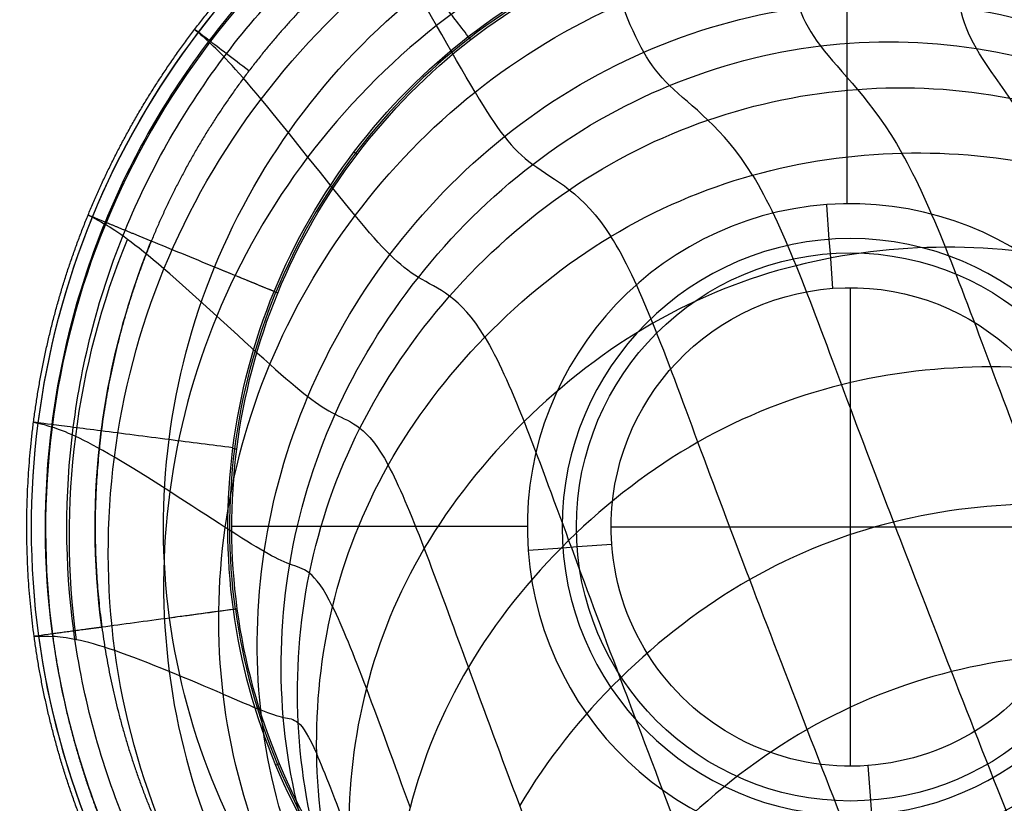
# Model space of a CAD drawing. Header units: millimetres. Extents: x -224 to 224, y -267 to 247.
# Tile 447 of 656: x -180 to -166, y 199 to 210. Entities that reach past the tile are written whole.
import ezdxf

# ---------------------------------------------------------------- set-up
doc = ezdxf.new("R2010")
doc.units = ezdxf.units.MM
doc.layers.add('08-01-2026-telaio-080126', color=7, linetype='Continuous')
doc.layers.add('15_12_2025_Kartell_BO_Chair-SCHIENALE-rm181225', color=7, linetype='Continuous')

msp = doc.modelspace()

# ---------------------------------------------------------------- linework, layer by layer
at = {"layer": '08-01-2026-telaio-080126', "color": 95, "true_color": 0x42aa42}
for p, q in [((-168.393, 211.714, 5.907), (-168.393, 207.435, 5.907)), ((-168.649, 206.916, 6.406), (-168.687, 207.423, 5.907)), ((-168.634, 206.707, 18.407), (-168.649, 206.916, 6.406)), ((-168.597, 206.199, 18.907), (-168.634, 206.707, 18.407)), ((-168.341, 199.209, 18.907), (-168.341, 206.209, 18.907)), ((-173.068, 202.715, 5.907), (-177.391, 202.715, 5.907)), ((-171.841, 202.709, 18.907), (-164.841, 202.709, 18.907)), ((-172.339, 202.416, 18.407), (-172.548, 202.401, 6.406)), ((-171.832, 202.453, 18.907), (-172.339, 202.416, 18.407)), ((-172.548, 202.401, 6.406), (-173.055, 202.363, 5.907)), ((-168.085, 199.218, 18.907), (-168.048, 198.711, 18.407)), ((-168.048, 198.711, 18.407), (-168.033, 198.502, 6.406))]:
    msp.add_line(p, q, dxfattribs=at)
at = {"layer": '08-01-2026-telaio-080126', "color": 95, "true_color": 0x42aa42, "extrusion": (0, 0, -1)}
msp.add_circle((168.341, 202.709, -6.406), 4.218, dxfattribs=at)
at = {"layer": '08-01-2026-telaio-080126', "color": 95, "true_color": 0x42aa42}
msp.add_circle((-168.341, 202.709, 18.407), 4.009, dxfattribs=at)
for start, end in [(4.1912, 184.1912), (184.1912, 4.1912)]:
    msp.add_arc((-168.341, 202.709, 5.907), 4.727, start, end, dxfattribs=at)
at = {"layer": '08-01-2026-telaio-080126', "color": 95, "true_color": 0x42aa42, "extrusion": (0, 0, -1)}
for start, end in [(355.8088, 175.8088), (175.8088, 355.8088)]:
    msp.add_arc((168.341, 202.709, -18.907), 3.5, start, end, dxfattribs=at)
at = {"layer": '08-01-2026-telaio-080126', "color": 95, "true_color": 0x42aa42}
for points, weights, knots in [([(-179.495, 207.27, 5.549), (-178.899, 208.722, 5.549), (-177.936, 209.986, 5.549), (-176.973, 211.251, 5.549), (-175.73, 212.21, 5.549)], [1, 0.988465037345, 1, 0.988465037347, 1], [-6.318669, -6.318669, -6.318669, -3.159334, -3.159334, 0, 0, 0]), ([(-175.119, 211.419, 3.363), (-176.258, 210.539, 3.363), (-177.141, 209.38, 3.363), (-178.023, 208.221, 3.363), (-178.57, 206.89, 3.363)], [1, 0.988465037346, 1, 0.988465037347, 1], [0, 0, 0, 2.896057, 2.896057, 5.792113, 5.792113, 5.792113]), ([(-180.284, 201.108, 5.549), (-180.495, 202.664, 5.549), (-180.293, 204.241, 5.549), (-180.091, 205.817, 5.549), (-179.495, 207.27, 5.549)], [1, 0.988465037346, 1, 0.988465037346, 1], [0, 0, 0, 3.159334, 3.159334, 6.318669, 6.318669, 6.318669]), ([(-178.57, 206.89, 3.363), (-179.116, 205.559, 3.363), (-179.301, 204.113, 3.363), (-179.486, 202.668, 3.363), (-179.293, 201.242, 3.363)], [1, 0.988465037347, 1, 0.988465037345, 1], [0, 0, 0, 2.896057, 2.896057, 5.792113, 5.792113, 5.792113]), ([(-179.293, 201.242, 3.363), (-179.101, 199.816, 3.363), (-178.539, 198.472, 3.363), (-177.976, 197.128, 3.363), (-177.096, 195.989, 3.363)], [1, 0.988465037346, 1, 0.988465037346, 1], [-5.792113, -5.792113, -5.792113, -2.896057, -2.896057, 0, 0, 0]), ([(-177.888, 195.378, 5.549), (-178.848, 196.62, 5.549), (-179.461, 198.086, 5.549), (-180.074, 199.552, 5.549), (-180.284, 201.108, 5.549)], [1, 0.988465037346, 1, 0.988465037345, 1], [-6.318669, -6.318669, -6.318669, -3.159334, -3.159334, 0, 0, 0]), ([(-180.012, 201.108, 6.839), (-179.806, 199.583, 6.84), (-179.202, 198.147, 6.841), (-178.604, 196.722, 6.842), (-177.668, 195.513, 6.842)], [1, 0.988481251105, 1, 0.988645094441, 1], [0, 0, 0, 3.096592, 3.096592, 6.170954, 6.170954, 6.170954])]:
    msp.add_rational_spline(points, weights, degree=2, knots=knots, dxfattribs=at)
for points, degree in [([(-179.431, 207.243, 4.896), (-178.641, 209.169, 4.896), (-177.335, 210.883, 4.896), (-175.688, 212.156, 4.896)], 3), ([(-179.431, 207.239, 6.205), (-178.641, 209.165, 6.205), (-177.335, 210.88, 6.205), (-175.687, 212.153, 6.205)], 3), ([(-169.509, 212.126, 9.528), (-171.276, 211.883, 9.52), (-172.981, 211.152, 9.512), (-174.395, 210.042, 9.508)], 3), ([(-175.566, 211.998, 4.287), (-176.376, 211.373, 4.287), (-177.828, 209.904, 4.287), (-178.859, 208.115, 4.287), (-179.247, 207.168, 4.287)], 3), ([(-175.557, 211.972, 6.836), (-177.179, 210.719, 6.835), (-178.465, 209.03, 6.835), (-179.242, 207.134, 6.835)], 3), ([(-178.953, 207.047, 3.764), (-178.575, 207.968, 3.764), (-177.572, 209.709, 3.764), (-176.16, 211.138, 3.764), (-175.372, 211.747, 3.764)], 3), ([(-173.931, 209.883, 2.588), (-172.681, 210.849, 2.588), (-171.172, 211.48, 2.588), (-169.606, 211.692, 2.588)], 3), ([(-178.384, 206.484, 8.299), (-177.661, 208.249, 8.295), (-176.461, 209.833, 8.295), (-174.947, 211.008, 8.3)], 3), ([(-173.833, 209.07, 10.848), (-174.165, 209.625, 9.986), (-174.628, 210.462, 8.986), (-174.947, 211.008, 8.3)], 3), ([(-173.833, 209.07, 10.848), (-172.519, 210.116, 10.849), (-170.937, 210.811, 10.854), (-169.292, 211.046, 10.86)], 3), ([(-169.292, 211.046, 10.86), (-169.159, 210.428, 11.715), (-169.063, 210.117, 12.432), (-168.779, 209.746, 13.846)], 3), ([(-166.498, 209.708, 13.838), (-166.74, 210.125, 12.436), (-166.778, 210.438, 11.722), (-166.806, 211.054, 10.869)], 3), ([(-169.092, 210.303, 12.144), (-167.532, 210.525, 12.147), (-165.911, 210.307, 12.149), (-164.438, 209.65, 12.149)], 3), ([(-170.986, 209.166, 13.837), (-171.297, 209.467, 12.432), (-171.449, 209.764, 11.711), (-171.687, 210.362, 10.852)], 3), ([(-173.404, 208.419, 12.136), (-172.152, 209.418, 12.138), (-170.652, 210.081, 12.141), (-169.092, 210.303, 12.144)], 3), ([(-177.936, 209.986, 5.549), (-177.936, 209.986, 5.989), (-177.861, 209.93, 6.43), (-177.717, 209.794, 6.835)], 3), ([(-177.723, 209.824, 4.287), (-177.861, 209.93, 4.668), (-177.936, 209.986, 5.109), (-177.936, 209.986, 5.549)], 3), ([(-174.395, 210.042, 9.508), (-175.809, 208.933, 9.504), (-176.931, 207.444, 9.505), (-177.612, 205.793, 9.511)], 3), ([(-168.779, 209.746, 13.846), (-167.268, 209.931, 13.847), (-165.706, 209.698, 13.837), (-164.281, 209.03, 13.81)], 3), ([(-177.141, 209.38, 3.363), (-177.261, 209.472, 3.473), (-177.482, 209.641, 3.744), (-177.653, 209.771, 4.096), (-177.723, 209.824, 4.287)], 3), ([(-176.962, 208.967, 8.296), (-177.357, 209.443, 7.61), (-177.572, 209.658, 7.24), (-177.717, 209.794, 6.835)], 3), ([(-176.773, 206.153, 2.588), (-176.173, 207.615, 2.588), (-175.182, 208.916, 2.588), (-173.931, 209.883, 2.588)], 3), ([(-173.896, 209.837, 5.907), (-173.931, 209.883, 2.588)], 1), ([(-172.989, 208.013, 13.809), (-171.75, 208.961, 13.835), (-170.29, 209.562, 13.846), (-168.779, 209.746, 13.846)], 3), ([(-168.779, 209.746, 13.846), (-168.495, 209.375, 15.26), (-168.021, 208.943, 17.371), (-167.586, 208.177, 20.947)], 3), ([(-165.386, 207.962, 20.899), (-165.809, 208.772, 17.332), (-166.255, 209.291, 15.241), (-166.498, 209.708, 13.838)], 3), ([(-168.239, 209.11, 16.586), (-166.755, 209.219, 16.586), (-165.24, 208.949, 16.55), (-163.853, 208.244, 16.465)], 3), ([(-176.835, 205.088, 10.856), (-176.195, 206.627, 10.849), (-175.148, 208.024, 10.847), (-173.833, 209.07, 10.848)], 3), ([(-173.833, 209.07, 10.848), (-173.502, 208.514, 11.71), (-173.301, 208.241, 12.434), (-172.989, 208.013, 13.809)], 3), ([(-172.453, 207.641, 16.468), (-171.178, 208.511, 16.551), (-169.724, 209, 16.586), (-168.239, 209.11, 16.586)], 3), ([(-169.772, 207.854, 20.9), (-170.205, 208.558, 17.333), (-170.675, 208.864, 15.243), (-170.986, 209.166, 13.837)], 3), ([(-175.587, 207.264, 10.849), (-175.993, 207.753, 9.985), (-176.567, 208.491, 8.982), (-176.962, 208.967, 8.296)], 3), ([(-176.278, 204.617, 12.132), (-175.659, 206.082, 12.132), (-174.655, 207.419, 12.134), (-173.404, 208.419, 12.136)], 3), ([(-175.558, 208.157, 5.907), (-175.574, 208.169, 4.8), (-175.589, 208.181, 3.694), (-175.604, 208.192, 2.588)], 3), ([(-171.845, 206.959, 20.747), (-170.522, 207.758, 20.887), (-169.059, 208.141, 20.948), (-167.586, 208.177, 20.947)], 3), ([(-167.586, 208.177, 20.947), (-166.114, 208.214, 20.947), (-164.631, 207.905, 20.887), (-163.271, 207.162, 20.745)], 3), ([(-166.281, 205.05, 35.672), (-166.755, 206.312, 29.565), (-167.152, 207.412, 24.524), (-167.586, 208.177, 20.947)], 3), ([(-175.881, 204.357, 13.698), (-175.246, 205.772, 13.743), (-174.228, 207.065, 13.783), (-172.989, 208.013, 13.809)], 3), ([(-172.989, 208.013, 13.809), (-172.677, 207.785, 15.184), (-172.254, 207.602, 17.211), (-171.845, 206.959, 20.747)], 3), ([(-169.772, 207.854, 20.9), (-169.339, 207.151, 24.466), (-168.943, 206.051, 29.509), (-168.471, 204.787, 35.617)], 3), ([(-175.517, 204.154, 16.109), (-174.826, 205.522, 16.253), (-173.729, 206.772, 16.384), (-172.453, 207.641, 16.468)], 3), ([(-180.216, 201.117, 4.896), (-180.495, 203.18, 4.896), (-180.221, 205.318, 4.896), (-179.431, 207.243, 4.896)], 3), ([(-180.216, 201.113, 6.206), (-180.495, 203.176, 6.205), (-180.221, 205.313, 6.205), (-179.431, 207.239, 6.205)], 3), ([(-179.247, 207.168, 4.287), (-179.635, 206.221, 4.287), (-180.158, 204.223, 4.287), (-180.156, 202.158, 4.287), (-180.019, 201.144, 4.287)], 3), ([(-179.495, 207.27, 5.549), (-179.495, 207.27, 5.989), (-179.408, 207.234, 6.43), (-179.242, 207.134, 6.835)], 3), ([(-179.247, 207.168, 4.287), (-179.408, 207.234, 4.668), (-179.495, 207.27, 5.109), (-179.495, 207.27, 5.549)], 3), ([(-174.662, 206.36, 13.761), (-174.945, 206.531, 12.439), (-175.181, 206.774, 11.713), (-175.587, 207.264, 10.849)], 3), ([(-179.242, 207.134, 6.835), (-180.02, 205.238, 6.836), (-180.287, 203.135, 6.837), (-180.012, 201.108, 6.839)], 3), ([(-179.704, 201.187, 3.764), (-179.837, 202.173, 3.764), (-179.839, 204.182, 3.764), (-179.33, 206.126, 3.764), (-178.953, 207.047, 3.764)], 3), ([(-178.384, 206.484, 8.299), (-178.831, 206.869, 7.611), (-179.077, 207.034, 7.241), (-179.242, 207.134, 6.835)], 3), ([(-179.665, 201.059, 7.472), (-179.933, 203.025, 7.468), (-179.675, 205.069, 7.463), (-178.919, 206.916, 7.461)], 3), ([(-179.293, 201.242, 3.363), (-179.422, 202.193, 3.363), (-179.424, 204.129, 3.363), (-178.934, 206.002, 3.363), (-178.57, 206.89, 3.363)], 3), ([(-175.102, 203.613, 20.142), (-174.351, 204.945, 20.385), (-173.168, 206.161, 20.606), (-171.845, 206.959, 20.747)], 3), ([(-170.571, 203.95, 35.44), (-171.041, 205.216, 29.328), (-171.436, 206.317, 24.282), (-171.845, 206.959, 20.747)], 3), ([(-166.948, 206.8, 27.361), (-168.418, 206.795, 27.361), (-169.886, 206.458, 27.291), (-171.23, 205.689, 27.127)], 3), ([(-162.659, 205.718, 27.126), (-164.009, 206.479, 27.29), (-165.479, 206.805, 27.361), (-166.948, 206.8, 27.361)], 3), ([(-179.103, 200.9, 8.319), (-179.355, 202.769, 8.311), (-179.108, 204.718, 8.302), (-178.384, 206.484, 8.299)], 3), ([(-178.302, 201.376, 2.907), (-178.536, 203.105, 2.907), (-178.306, 204.896, 2.907), (-177.644, 206.51, 2.907)], 3), ([(-176.835, 205.088, 10.856), (-177.289, 205.493, 9.991), (-177.937, 206.098, 8.986), (-178.384, 206.484, 8.299)], 3), ([(-173.688, 205.486, 20.483), (-174.05, 206.088, 16.999), (-174.379, 206.189, 15.082), (-174.662, 206.36, 13.761)], 3), ([(-177.369, 201.502, 2.588), (-177.58, 203.068, 2.588), (-177.373, 204.691, 2.588), (-176.773, 206.153, 2.588)], 3), ([(-176.773, 206.153, 2.588), (-176.755, 206.146, 3.694), (-176.737, 206.138, 4.8), (-176.719, 206.131, 5.907)], 3), ([(-177.612, 205.793, 9.511), (-178.293, 204.143, 9.516), (-178.532, 202.331, 9.527), (-178.308, 200.595, 9.538)], 3), ([(-171.23, 205.689, 27.127), (-172.575, 204.919, 26.964), (-173.797, 203.717, 26.707), (-174.575, 202.397, 26.425)], 3), ([(-173.688, 205.486, 20.483), (-173.326, 204.884, 23.966), (-172.932, 203.781, 29.016), (-172.463, 202.512, 35.135)], 3), ([(-177.518, 200.263, 10.886), (-177.709, 201.871, 10.873), (-177.475, 203.55, 10.862), (-176.835, 205.088, 10.856)], 3), ([(-176.835, 205.088, 10.856), (-176.381, 204.684, 11.721), (-176.123, 204.481, 12.447), (-175.881, 204.357, 13.698)], 3), ([(-166.281, 205.05, 35.672), (-167.751, 205.049, 35.672), (-169.221, 204.718, 35.603), (-170.571, 203.95, 35.44)], 3), ([(-161.99, 203.958, 35.438), (-163.34, 204.723, 35.601), (-164.81, 205.051, 35.672), (-166.281, 205.05, 35.672)], 3), ([(-164.661, 200.859, 56.876), (-165.254, 202.363, 48.951), (-165.806, 203.788, 41.779), (-166.281, 205.05, 35.672)], 3), ([(-168.471, 204.787, 35.617), (-167.999, 203.524, 41.725), (-167.45, 202.098, 48.899), (-166.863, 200.592, 56.826)], 3), ([(-176.969, 200.033, 12.138), (-177.132, 201.56, 12.135), (-176.898, 203.153, 12.133), (-176.278, 204.617, 12.132)], 3), ([(-176.638, 199.923, 13.559), (-176.764, 201.406, 13.606), (-176.515, 202.942, 13.654), (-175.881, 204.357, 13.698)], 3), ([(-175.881, 204.357, 13.698), (-175.638, 204.233, 14.95), (-175.412, 204.188, 16.726), (-175.102, 203.613, 20.142)], 3), ([(-180.293, 204.241, 5.549), (-180.293, 204.241, 5.989), (-180.2, 204.229, 6.43), (-180.022, 204.17, 6.837)], 3), ([(-180.027, 204.206, 4.287), (-180.2, 204.229, 4.668), (-180.293, 204.241, 5.109), (-180.293, 204.241, 5.549)], 3), ([(-179.301, 204.113, 3.363), (-179.451, 204.133, 3.473), (-179.727, 204.168, 3.744), (-179.94, 204.195, 4.096), (-180.027, 204.206, 4.287)], 3), ([(-179.11, 203.73, 8.307), (-179.581, 204.007, 7.617), (-179.844, 204.112, 7.244), (-180.022, 204.17, 6.837)], 3), ([(-176.42, 199.844, 15.649), (-176.493, 201.299, 15.807), (-176.208, 202.786, 15.964), (-175.517, 204.154, 16.109)], 3), ([(-177.319, 203.846, 5.907), (-177.338, 203.848, 4.8), (-177.357, 203.85, 3.694), (-177.377, 203.853, 2.588)], 3), ([(-170.571, 203.95, 35.44), (-171.92, 203.183, 35.278), (-173.148, 201.979, 35.022), (-173.93, 200.658, 34.742)], 3), ([(-168.972, 199.746, 56.664), (-169.555, 201.255, 48.732), (-170.1, 202.684, 41.553), (-170.571, 203.95, 35.44)], 3), ([(-177.488, 202.702, 10.869), (-177.96, 203.005, 10.004), (-178.639, 203.454, 8.997), (-179.11, 203.73, 8.307)], 3), ([(-176.149, 199.39, 19.37), (-176.173, 200.83, 19.635), (-175.854, 202.28, 19.899), (-175.102, 203.613, 20.142)], 3), ([(-173.93, 200.658, 34.742), (-174.398, 201.932, 28.613), (-174.792, 203.037, 23.558), (-175.102, 203.613, 20.142)], 3), ([(-165.515, 203.045, 45.592), (-166.989, 203.043, 45.593), (-168.462, 202.71, 45.526), (-169.814, 201.939, 45.37)], 3), ([(-176.544, 202.165, 13.63), (-176.751, 202.242, 12.457), (-177.016, 202.399, 11.734), (-177.488, 202.702, 10.869)], 3), ([(-172.463, 202.512, 35.135), (-171.995, 201.243, 41.255), (-171.452, 199.807, 48.444), (-170.873, 198.293, 56.384)], 3), ([(-174.575, 202.397, 26.425), (-175.354, 201.078, 26.143), (-175.688, 199.641, 25.835), (-175.685, 198.205, 25.528)], 3), ([(-175.916, 201.541, 19.764), (-176.188, 202.093, 16.423), (-176.337, 202.089, 14.802), (-176.544, 202.165, 13.63)], 3), ([(-169.814, 201.939, 45.37), (-171.165, 201.168, 45.214), (-172.396, 199.959, 44.969), (-173.179, 198.633, 44.699)], 3), ([(-177.311, 201.51, 5.907), (-177.369, 201.502, 2.588)], 1), ([(-175.916, 201.541, 19.764), (-175.645, 200.99, 23.106), (-175.25, 199.882, 28.166), (-174.783, 198.603, 34.305)], 3), ([(-180.019, 201.144, 4.287), (-180.192, 201.121, 4.668), (-180.284, 201.108, 5.109), (-180.284, 201.108, 5.549)], 3), ([(-180.284, 201.108, 5.549), (-180.284, 201.108, 5.989), (-180.192, 201.121, 6.43), (-180.012, 201.108, 6.839)], 3), ([(-177.833, 195.42, 4.896), (-179.106, 197.067, 4.896), (-179.938, 199.055, 4.896), (-180.216, 201.117, 4.896)], 3), ([(-180.019, 201.144, 4.287), (-179.882, 200.13, 4.287), (-179.336, 198.138, 4.287), (-178.301, 196.351, 4.287), (-177.676, 195.541, 4.287)], 3), ([(-177.424, 195.736, 3.764), (-178.033, 196.524, 3.764), (-179.039, 198.263, 3.764), (-179.57, 200.2, 3.764), (-179.704, 201.187, 3.764)], 3), ([(-177.832, 195.416, 6.21), (-179.105, 197.063, 6.21), (-179.936, 199.051, 6.21), (-180.215, 201.113, 6.21)], 3), ([(-179.103, 200.9, 8.319), (-179.567, 201.059, 7.625), (-179.833, 201.096, 7.248), (-180.012, 201.108, 6.839)], 3), ([(-177.518, 200.263, 10.886), (-177.976, 200.459, 10.022), (-178.639, 200.74, 9.012), (-179.103, 200.9, 8.319)], 3), ([(-176.945, 195.752, 8.341), (-178.098, 197.24, 8.335), (-178.85, 199.03, 8.327), (-179.103, 200.9, 8.319)], 3), ([(-164.661, 200.859, 56.876), (-166.139, 200.857, 56.877), (-167.617, 200.521, 56.813), (-168.972, 199.746, 56.664)], 3), ([(-178.308, 200.595, 9.538), (-178.084, 198.859, 9.55), (-177.398, 197.2, 9.562), (-176.334, 195.813, 9.572)], 3), ([(-173.93, 200.658, 34.742), (-174.713, 199.337, 34.461), (-175.049, 197.899, 34.155), (-175.048, 196.46, 33.85)], 3), ([(-172.346, 196.421, 56.023), (-172.922, 197.943, 48.073), (-173.463, 199.385, 40.87), (-173.93, 200.658, 34.742)], 3), ([(-166.863, 200.592, 56.826), (-166.275, 199.087, 64.753), (-165.648, 197.503, 73.432), (-165.027, 195.949, 82.381)], 3), ([(-175.736, 195.823, 10.925), (-176.71, 197.119, 10.913), (-177.326, 198.655, 10.898), (-177.518, 200.263, 10.886)], 3), ([(-177.518, 200.263, 10.886), (-177.06, 200.068, 11.75), (-176.806, 199.958, 12.469), (-176.638, 199.923, 13.559)], 3), ([(-175.336, 195.796, 12.15), (-176.246, 197.044, 12.146), (-176.806, 198.506, 12.141), (-176.969, 200.033, 12.138)], 3), ([(-176.638, 199.923, 13.559), (-176.47, 199.887, 14.648), (-176.388, 199.925, 16.107), (-176.149, 199.39, 19.37)], 3), ([(-175.146, 195.767, 13.42), (-176.009, 197.009, 13.464), (-176.511, 198.439, 13.511), (-176.638, 199.923, 13.559)], 3), ([(-175.094, 195.696, 15.19), (-175.918, 196.964, 15.334), (-176.347, 198.388, 15.492), (-176.42, 199.844, 15.649)], 3), ([(-168.972, 199.746, 56.664), (-170.328, 198.97, 56.515), (-171.561, 197.755, 56.281), (-172.346, 196.421, 56.023)], 3), ([(-167.154, 195.091, 82.232), (-167.769, 196.649, 73.279), (-168.389, 198.237, 64.595), (-168.972, 199.746, 56.664)], 3), ([(-175.048, 196.46, 33.85), (-175.516, 197.744, 27.701), (-175.911, 198.854, 22.633), (-176.149, 199.39, 19.37)], 3), ([(-174.963, 195.221, 18.598), (-175.758, 196.52, 18.841), (-176.125, 197.95, 19.106), (-176.149, 199.39, 19.37)], 3), ([(-176.694, 199.244, 5.907), (-176.712, 199.236, 4.8), (-176.729, 199.229, 3.694), (-176.747, 199.222, 2.588)], 3)]:
    msp.add_open_spline(points, degree=degree, dxfattribs=at)
for points, knots in [([(-169.602, 211.663, 4.247), (-170.376, 211.558, 4.247), (-171.91, 211.139, 4.247), (-173.288, 210.343, 4.247), (-173.914, 209.86, 4.247)], [-0.000004, -0.000004, -0.000004, -0.000004, 0.496992, 1, 1, 1, 1]), ([(-173.896, 209.837, 5.907), (-173.272, 210.319, 5.907), (-171.899, 211.111, 5.907), (-170.37, 211.53, 5.907), (-169.598, 211.634, 5.907)], [0, 0, 0, 0, 2.383331, 4.738143, 4.738143, 4.738143, 4.738143]), ([(-173.931, 209.883, 2.588), (-173.996, 209.966, 2.623), (-174.06, 210.049, 2.659), (-174.124, 210.132, 2.695), (-174.178, 210.202, 2.725), (-174.232, 210.272, 2.754), (-174.287, 210.342, 2.784), (-174.328, 210.396, 2.807), (-174.37, 210.45, 2.83), (-174.411, 210.504, 2.853), (-174.443, 210.545, 2.871), (-174.475, 210.587, 2.889), (-174.507, 210.628, 2.907), (-174.721, 210.904, 3.025), (-174.934, 211.18, 3.143), (-175.119, 211.419, 3.363)], [0, 0, 0, 0, 0.333157, 0.333157, 0.333157, 0.613273, 0.613273, 0.613273, 0.828747, 0.828747, 0.828747, 0.994496, 0.994496, 0.994496, 2.105051, 2.105051, 2.105051, 2.105051]), ([(-177.644, 206.51, 2.907), (-177.644, 206.51, 2.907), (-177.644, 206.51, 2.907), (-177.644, 206.51, 2.907), (-176.982, 208.125, 2.907), (-175.888, 209.561, 2.907), (-174.507, 210.628, 2.907)], [0, 0, 0, 0, 0, 0, 0, 1, 1, 1, 1]), ([(-173.914, 209.86, 4.237), (-174.539, 209.377, 4.237), (-175.657, 208.244, 4.237), (-176.449, 206.867, 4.237), (-176.746, 206.142, 4.237)], [0.0000001, 0.0000001, 0.0000001, 0.0000001, 0.5029292, 0.9994372, 0.9994372, 0.9994372, 0.9994372]), ([(-176.719, 206.131, 5.907), (-176.423, 206.853, 5.907), (-175.633, 208.227, 5.907), (-174.519, 209.355, 5.907), (-173.896, 209.837, 5.907)], [0, 0, 0, 0, 2.353897, 4.738339, 4.738339, 4.738339, 4.738339]), ([(-176.773, 206.153, 2.588), (-176.87, 206.193, 2.623), (-176.967, 206.233, 2.659), (-177.065, 206.273, 2.695), (-177.147, 206.306, 2.725), (-177.228, 206.34, 2.754), (-177.31, 206.373, 2.784), (-177.373, 206.399, 2.807), (-177.436, 206.425, 2.83), (-177.499, 206.451, 2.853), (-177.548, 206.471, 2.871), (-177.596, 206.491, 2.889), (-177.644, 206.51, 2.907), (-177.967, 206.643, 3.025), (-178.29, 206.775, 3.143), (-178.57, 206.89, 3.363)], [-2.105062, -2.105062, -2.105062, -2.105062, -1.771894, -1.771894, -1.771894, -1.491778, -1.491778, -1.491778, -1.276305, -1.276305, -1.276305, -1.110556, -1.110556, -1.110556, 0, 0, 0, 0]), ([(-176.773, 206.153, 2.588), (-177.063, 206.272, 2.694), (-177.354, 206.391, 2.8), (-177.644, 206.51, 2.907), (-177.967, 206.643, 3.025), (-178.29, 206.775, 3.143), (-178.57, 206.89, 3.363)], [-0.900011, -0.900011, -0.900011, -0.900011, 0, 0, 0, 1, 1, 1, 1]), ([(-177.34, 201.506, 4.237), (-177.445, 202.283, 4.237), (-177.448, 203.872, 4.237), (-177.046, 205.411, 4.237), (-176.746, 206.142, 4.237)], [0.0005663, 0.0005663, 0.0005663, 0.0005663, 0.4970749, 0.9999996, 0.9999996, 0.9999996, 0.9999996]), ([(-177.311, 201.51, 5.907), (-177.416, 202.284, 5.907), (-177.419, 203.868, 5.907), (-177.018, 205.403, 5.907), (-176.719, 206.131, 5.907)], [0, 0, 0, 0, 2.353913, 4.738333, 4.738333, 4.738333, 4.738333]), ([(-177.375, 203.867, 2.588), (-177.686, 203.907, 2.694), (-177.998, 203.946, 2.8), (-178.309, 203.986, 2.907), (-178.655, 204.031, 3.025), (-179.001, 204.075, 3.143), (-179.301, 204.113, 3.363)], [-0.900012, -0.900012, -0.900012, -0.900012, 0, 0, 0, 1, 1, 1, 1]), ([(-177.369, 201.502, 2.588), (-177.473, 201.488, 2.623), (-177.577, 201.474, 2.659), (-177.682, 201.46, 2.695), (-177.769, 201.448, 2.725), (-177.857, 201.436, 2.754), (-177.945, 201.424, 2.784), (-178.012, 201.415, 2.807), (-178.079, 201.406, 2.83), (-178.147, 201.397, 2.853), (-178.199, 201.39, 2.871), (-178.251, 201.383, 2.889), (-178.302, 201.376, 2.907), (-178.648, 201.329, 3.025), (-178.994, 201.283, 3.143), (-179.293, 201.242, 3.363)], [-2.105063, -2.105063, -2.105063, -2.105063, -1.771894, -1.771894, -1.771894, -1.491778, -1.491778, -1.491778, -1.276305, -1.276305, -1.276305, -1.110556, -1.110556, -1.110556, 0, 0, 0, 0]), ([(-177.369, 201.502, 2.588), (-177.68, 201.46, 2.694), (-177.991, 201.418, 2.8), (-178.302, 201.376, 2.907), (-178.648, 201.329, 3.025), (-178.994, 201.283, 3.143), (-179.293, 201.242, 3.363)], [-0.900013, -0.900013, -0.900013, -0.900013, 0, 0, 0, 1, 1, 1, 1]), ([(-175.56, 197.177, 2.588), (-176.526, 198.427, 2.588), (-177.157, 199.936, 2.588), (-177.369, 201.502, 2.588), (-177.369, 201.502, 2.588), (-177.369, 201.502, 2.588), (-177.369, 201.502, 2.588)], [-4.796412, -4.796412, -4.796412, -4.796412, -0.000024, -0.000024, -0.000024, 0, 0, 0, 0]), ([(-177.34, 201.506, 4.247), (-177.235, 200.728, 4.247), (-176.815, 199.194, 4.247), (-176.019, 197.818, 4.247), (-175.537, 197.194, 4.247)], [-0.0000025, -0.0000025, -0.0000025, -0.0000025, 0.4999179, 0.9994334, 0.9994334, 0.9994334, 0.9994334]), ([(-175.514, 197.212, 5.907), (-175.994, 197.834, 5.907), (-176.788, 199.205, 5.907), (-177.207, 200.734, 5.907), (-177.311, 201.51, 5.907)], [0, 0, 0, 0, 2.368173, 4.738314, 4.738314, 4.738314, 4.738314]), ([(-176.305, 196.601, 2.907), (-177.372, 197.981, 2.907), (-178.069, 199.647, 2.907), (-178.302, 201.376, 2.907), (-178.302, 201.376, 2.907), (-178.302, 201.376, 2.907), (-178.302, 201.376, 2.907)], [0.000004, 0.000004, 0.000004, 0.000004, 1, 1, 1, 1.000004, 1.000004, 1.000004, 1.000004])]:
    msp.add_open_spline(points, degree=3, knots=knots, dxfattribs=at)
for points, weights in [([(-178.57, 206.89, 3.363), (-178.999, 207.066, 3.701), (-179.247, 207.168, 4.287)], [1, 0.954126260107, 1]), ([(-179.293, 201.242, 3.363), (-179.753, 201.18, 3.701), (-180.019, 201.144, 4.287)], [1, 0.954126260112, 1])]:
    msp.add_rational_spline(points, weights, degree=2, dxfattribs=at)
at = {"layer": '15_12_2025_Kartell_BO_Chair-SCHIENALE-rm181225', "color": 254, "true_color": 0xd4d4d4}
for points, knots in [([(0, 244.134, 791.277), (-8.776, 244.134, 791.277), (-21.939, 243.706, 791.283), (-39.483, 242.114, 791.267), (-52.634, 240.367, 791.232), (-65.779, 238.028, 791.173), (-78.905, 235.037, 791.041), (-91.98, 231.308, 790.714), (-104.982, 226.755, 790.088), (-117.871, 221.302, 789.046), (-130.658, 214.831, 787.507), (-142.153, 208.095, 785.142), (-151.374, 201.97, 781.916), (-157.912, 197.121, 778.38), (-162.691, 193.202, 774.701), (-166.407, 189.82, 770.765), (-169.452, 186.638, 766.121), (-171.84, 183.676, 760.822), (-173.657, 180.919, 755.025), (-174.977, 178.364, 748.864), (-175.874, 176.001, 742.48), (-176.392, 173.944, 736.37), (-176.642, 172.266, 731.019), (-176.732, 171.063, 726.998), (-176.757, 170.216, 724.093), (-176.759, 169.639, 722.083), (-176.752, 169.171, 720.437), (-176.741, 168.783, 719.062), (-176.729, 168.448, 717.869), (-176.717, 168.185, 716.929), (-176.707, 167.98, 716.195), (-176.698, 167.82, 715.62), (-176.692, 167.699, 715.186), (-176.687, 167.611, 714.872), (-176.684, 167.557, 714.68), (-176.682, 167.521, 714.548), (-176.681, 167.501, 714.476), (-176.679, 167.48, 714.403), (-176.679, 167.473, 714.377), (-176.678, 167.454, 714.31), (-176.677, 167.431, 714.225), (-176.674, 167.386, 714.064), (-176.671, 167.328, 713.856), (-176.666, 167.24, 713.54), (-176.659, 167.123, 713.122), (-176.649, 166.951, 712.506), (-176.635, 166.723, 711.686), (-176.616, 166.43, 710.635), (-176.595, 166.106, 709.473), (-176.572, 165.772, 708.273), (-176.546, 165.411, 706.973), (-176.513, 164.99, 705.459), (-176.437, 164.081, 702.179), (-176.326, 163.02, 698.327), (-176.168, 161.907, 694.209), (-176.011, 161.05, 690.971), (-175.831, 160.279, 687.97), (-175.624, 159.582, 685.151), (-175.36, 158.877, 682.163), (-174.994, 158.107, 678.68), (-174.417, 157.267, 674.465), (-173.51, 156.524, 669.98), (-172.136, 156.02, 665.664), (-170.233, 155.846, 661.881), (-167.673, 156.044, 658.75), (-164.384, 156.674, 656.235), (-160.314, 157.808, 654.237), (-155.68, 159.417, 652.76), (-150.909, 161.323, 651.721), (-146.621, 163.196, 651.026), (-142.743, 164.95, 650.527), (-135.909, 168.076, 649.805), (-128.808, 171.321, 649.338), (-121.306, 174.519, 648.994), (-118.862, 175.538, 648.895), (-116.845, 176.36, 648.819), (-115.791, 176.786, 648.782), (-114.939, 177.126, 648.752), (-114.261, 177.396, 648.729), (-113.722, 177.609, 648.711), (-113.308, 177.772, 648.698), (-113, 177.892, 648.688), (-112.792, 177.974, 648.681), (-112.637, 178.034, 648.676), (-112.534, 178.074, 648.673), (-112.455, 178.105, 648.67), (-112.403, 178.125, 648.669), (-112.352, 178.145, 648.667), (-112.25, 178.185, 648.664), (-112.146, 178.225, 648.661), (-111.987, 178.287, 648.656), (-111.779, 178.367, 648.649), (-111.503, 178.474, 648.641), (-111.155, 178.608, 648.63), (-110.712, 178.778, 648.617), (-110.084, 179.018, 648.598), (-109.228, 179.343, 648.573), (-108.103, 179.766, 648.541), (-106.664, 180.299, 648.502), (-104.827, 180.971, 648.454), (-100.324, 182.583, 648.343), (-94.695, 184.486, 648.226), (-87.724, 186.666, 648.107), (-81.971, 188.357, 648.022), (-75.78, 190.045, 647.943), (-68.821, 191.787, 647.867), (-60.395, 193.666, 647.791), (-49.844, 195.607, 647.713), (-37.904, 197.245, 647.645), (-21.052, 198.791, 647.581), (-8.421, 199.179, 647.565), (0, 199.179, 647.565)], [106.115358, 106.115358, 106.115358, 106.115358, 121.590514, 129.328093, 137.065671, 144.803249, 152.540827, 160.278405, 168.015983, 175.753562, 183.49114, 191.228718, 197.6767, 202.835085, 206.703874, 210.572663, 214.441453, 218.310242, 222.179031, 226.04782, 229.916609, 233.785398, 237.009389, 239.588582, 241.200577, 242.490173, 243.457371, 244.424568, 245.230566, 245.875364, 246.358963, 246.761961, 247.08436, 247.28586, 247.42691, 247.507509, 247.557884, 247.598184, 247.638484, 247.709009, 247.850058, 248.051558, 248.373957, 248.776956, 249.421754, 250.227752, 251.517348, 253.129343, 255.063738, 256.998133, 258.932527, 261.51172, 264.735711, 276.342078, 284.079656, 291.817234, 299.554813, 307.292391, 315.029969, 325.34674, 338.242703, 353.71786, 369.193016, 384.668173, 400.143329, 415.618485, 431.093642, 446.568798, 459.464762, 469.781533, 477.519111, 485.256689, 512.338213, 516.207002, 522.010185, 523.94458, 525.556575, 526.846172, 527.813369, 528.619367, 529.264165, 529.667164, 529.989563, 530.191062, 530.352262, 530.453012, 530.533611, 530.594061, 530.654511, 530.735111, 530.83586, 530.99706, 531.198559, 531.440359, 531.762758, 532.165757, 532.810555, 533.616553, 534.58375, 535.873346, 537.485342, 543.933324, 547.157314, 551.026104, 554.894893, 558.763682, 563.922067, 570.370049, 578.107627, 585.845205, 601.320362, 601.320362, 601.320362, 601.320362]), ([(-120.716, 222.958, 787.714), (-120.719, 222.956, 787.713), (-120.723, 222.954, 787.713), (-124.469, 221.178, 787.32), (-131.841, 217.417, 786.416), (-142.509, 211.253, 784.33), (-150.953, 205.754, 781.605), (-157.255, 201.215, 778.521), (-161.664, 197.785, 775.66), (-165.645, 194.39, 772.166), (-167.914, 192.214, 769.38), (-168.946, 191.149, 767.849), (-168.964, 191.13, 767.823), (-168.982, 191.112, 767.796)], [-53.610937, -53.610937, -53.610937, -53.610937, -53.609671, -53.609671, -52.36773, -51.125788, -49.883847, -49.262877, -48.641906, -48.020936, -47.399965, -47.399965, -47.389169, -47.389169, -47.389169, -47.389169]), ([(-120.688, 222.985, 787.332), (-120.692, 222.983, 787.332), (-120.696, 222.981, 787.332), (-124.439, 221.207, 786.94), (-131.802, 217.453, 786.037), (-142.449, 211.308, 783.955), (-150.864, 205.832, 781.24), (-157.136, 201.319, 778.172), (-161.518, 197.912, 775.329), (-165.469, 194.543, 771.862), (-167.717, 192.386, 769.1), (-168.74, 191.33, 767.583), (-168.757, 191.312, 767.557), (-168.775, 191.294, 767.531)], [-53.610937, -53.610937, -53.610937, -53.610937, -53.609671, -53.609671, -52.36773, -51.125788, -49.883847, -49.262877, -48.641906, -48.020936, -47.399965, -47.399965, -47.389169, -47.389169, -47.389169, -47.389169]), ([(-120.61, 222.891, 787.01), (-120.614, 222.889, 787.01), (-120.617, 222.887, 787.01), (-124.356, 221.116, 786.618), (-131.708, 217.37, 785.715), (-142.33, 211.244, 783.637), (-150.717, 205.791, 780.93), (-156.958, 201.303, 777.876), (-161.314, 197.918, 775.051), (-165.236, 194.574, 771.609), (-167.465, 192.435, 768.87), (-168.479, 191.388, 767.367), (-168.496, 191.37, 767.341), (-168.513, 191.352, 767.315)], [0, 0, 0, 0, 0.012663, 0.012663, 12.4337, 24.854736, 37.275773, 43.486291, 49.696809, 55.907327, 62.117845, 62.117845, 62.225827, 62.225827, 62.225827, 62.225827]), ([(-120.645, 222.709, 788.163), (-120.649, 222.707, 788.163), (-120.653, 222.705, 788.163), (-124.398, 220.928, 787.77), (-131.771, 217.162, 786.863), (-142.454, 210.984, 784.771), (-150.922, 205.464, 782.035), (-157.252, 200.901, 778.934), (-161.688, 197.449, 776.055), (-165.699, 194.028, 772.534), (-167.989, 191.834, 769.723), (-169.032, 190.758, 768.178), (-169.05, 190.74, 768.151), (-169.067, 190.722, 768.125)], [-53.610937, -53.610937, -53.610937, -53.610937, -53.609671, -53.609671, -52.36773, -51.125788, -49.883847, -49.262877, -48.641906, -48.020936, -47.399965, -47.399965, -47.389169, -47.389169, -47.389169, -47.389169]), ([(-120.492, 222.335, 788.399), (-120.496, 222.333, 788.398), (-120.5, 222.331, 788.398), (-124.24, 220.555, 788.004), (-131.605, 216.792, 787.096), (-142.284, 210.613, 784.999), (-150.754, 205.089, 782.258), (-157.09, 200.521, 779.151), (-161.533, 197.063, 776.267), (-165.553, 193.634, 772.738), (-167.851, 191.433, 769.919), (-168.898, 190.354, 768.369), (-168.916, 190.336, 768.343), (-168.934, 190.317, 768.316)], [-63.049414, -63.049414, -63.049414, -63.049414, -63.036583, -63.036583, -50.451149, -37.865714, -25.28028, -18.987562, -12.694845, -6.402128, -0.109411, -0.109411, 0, 0, 0, 0]), ([(-167.207, 191.267, 766.178), (-166.067, 192.435, 767.857), (-164.135, 194.258, 770.15), (-160.919, 197.004, 773.022), (-157.663, 199.605, 775.376), (-153.177, 202.933, 777.878), (-147.59, 206.759, 780.171), (-141.193, 210.8, 782.064), (-132.161, 216.078, 783.997), (-124.974, 219.804, 784.92), (-120.135, 222.088, 785.424)], [0, 0, 0, 0, 7.882172, 11.823257, 17.078038, 23.646515, 31.528686, 39.410858, 47.293029, 63.057349, 63.057349, 63.057349, 63.057349])]:
    msp.add_open_spline(points, degree=3, knots=knots, dxfattribs=at)

doc.saveas('drawing.dxf')
